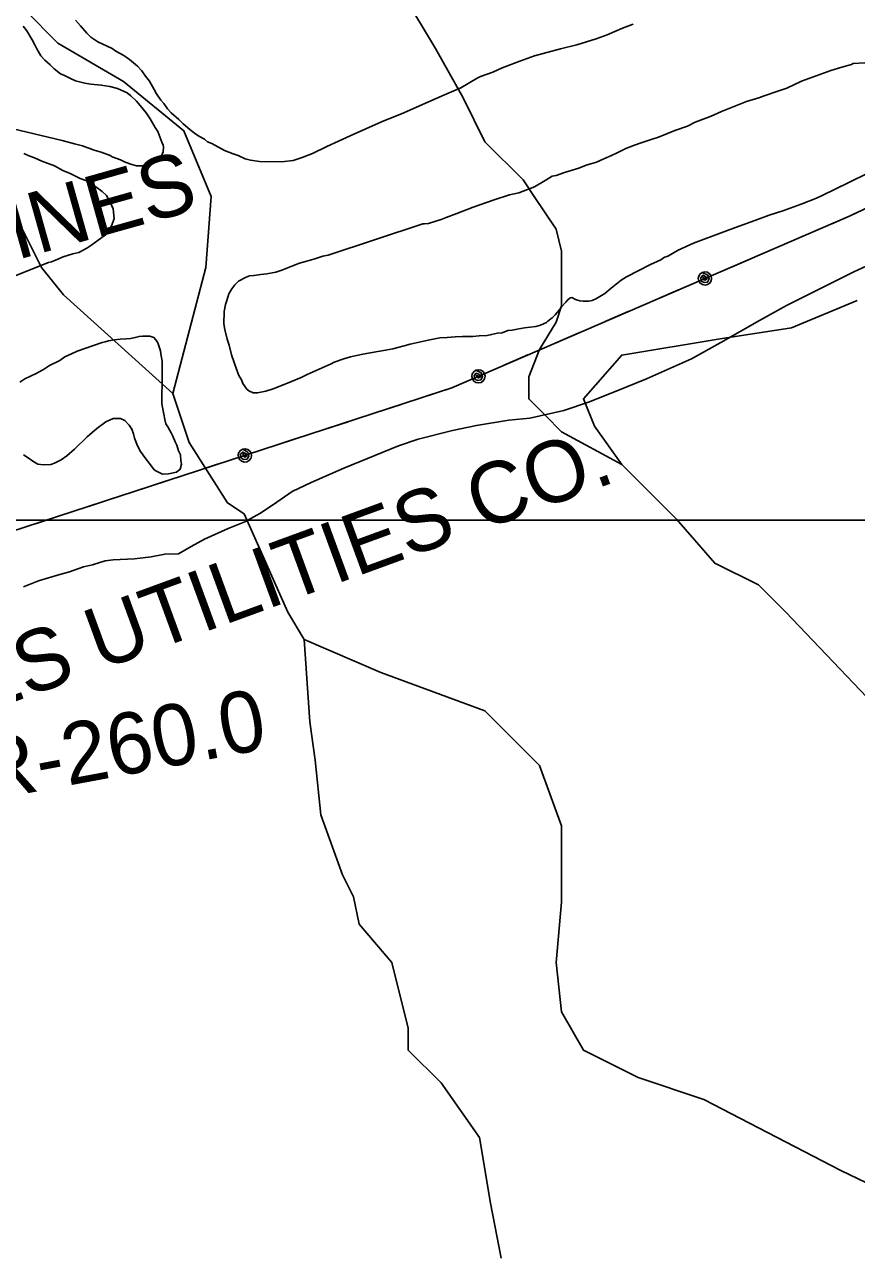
# Model space of a CAD drawing. Extents: x 3250478 to 3288318, y 788638 to 816472.
# Drawn here: x 3278044 to 3279170, y 805149 to 806808 of the extents above; entities that cross this region are included whole.
import ezdxf

# ---------------------------------------------------------------- set-up
doc = ezdxf.new("R2010")
doc.units = 0
for name, color, linetype in [('V-GRID-MAJR', 7, 'Continuous'), ('V-RIVR-RANG-IDEN', 7, 'Continuous'), ('V-SITE-VEGE', 7, 'Continuous'), ('V-TOPO-SHOR', 7, 'Continuous'), ('V-UTIL-IDEN', 7, 'Continuous'), ('V-UTIL-LINE', 7, 'Continuous')]:
    doc.layers.add(name, color=color, linetype=linetype)

msp = doc.modelspace()

# ---------------------------------------------------------------- linework, layer by layer
at = {"layer": 'V-GRID-MAJR'}
msp.add_spline([(3254645.228, 806146.921), (3259882.848, 806143.493), (3265120.469, 806140.826), (3270358.09, 806138.922), (3275595.711, 806137.779), (3280833.333, 806137.398), (3286070.954, 806137.779), (3286070.955, 806137.779)], degree=3, dxfattribs=at)
at = {"layer": 'V-SITE-VEGE'}
for points in [[(3278769.614, 806775.424), (3278734.71, 806766.208), (3278714.895, 806759.036), (3278690.987, 806749.6240000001), (3278678.148, 806744.063), (3278661.248, 806737.997), (3278657.156, 806735.757), (3278634.923, 806722.84), (3278612.751, 806713.392), (3278578.898, 806698.366), (3278557.8850000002, 806688.904), (3278527.561, 806676.709), (3278484.952, 806657.787), (3278453.427, 806643.3), (3278434.149, 806633.8030000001), (3278420.1550000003, 806628.263), (3278407.927, 806624.429), (3278392.258, 806622.3960000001), (3278362.16, 806622.934), (3278350.036, 806624.89), (3278343.122, 806626.752), (3278333.355, 806630.979), (3278326.449, 806633.42), (3278314.948, 806637.68), (3278297.749, 806647.25), (3278292.002, 806649.671), (3278288.012, 806653.216), (3278279.982, 806657.414), (3278274.2660000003, 806661.568), (3278267.983, 806666.313), (3278258.857, 806674.003), (3278253.174, 806679.895), (3278242.909, 806688.765), (3278237.795, 806694.067), (3278232.72, 806701.686), (3278228.741, 806705.813), (3278223.109, 806714.5970000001), (3278219.742, 806720.448), (3278213.572, 806731.558), (3278207.907, 806738.607), (3278202.824, 806745.6460000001), (3278197.149, 806752.118), (3278186.307, 806760.996), (3278178.876, 806766.341), (3278167.983, 806772.328), (3278162.8370000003, 806775.893), (3278143.313, 806784.929), (3278134.167, 806791.462), (3278128.471, 806796.775), (3278119.966, 806806.7710000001), (3278113.154, 806814.42)], [(3278868.0670000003, 806808.9770000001), (3278853.494, 806803.447), (3278833.0670000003, 806794.551), (3278817.916, 806789.033), (3278791.714, 806780.819), (3278769.614, 806775.424)], [(3278042.373, 806806.427), (3278047.469, 806799.965), (3278053.08, 806790.022), (3278054.776, 806787.675), (3278058.6920000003, 806780.079), (3278060.924, 806775.408), (3278066.546, 806766.042), (3278071.653, 806760.16), (3278079.061, 806753.658), (3278084.1750000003, 806748.356), (3278092.7460000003, 806741.833), (3278098.492, 806739.414), (3278106.523, 806735.218), (3278113.416, 806732.197), (3278126.097, 806729.076), (3278134.181, 806727.7710000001), (3278148.054, 806726.3640000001), (3278159.597, 806724.421), (3278169.974, 806721.9180000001), (3278183.179, 806715.893), (3278188.318, 806711.748), (3278195.717, 806704.666), (3278200.825, 806698.784), (3278208.751, 806688.8), (3278214.393, 806680.5920000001), (3278221.131, 806668.8910000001), (3278224.5100000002, 806663.62), (3278230.04, 806649.044), (3278231.703, 806644.963), (3278232.239, 806642.636), (3278232.124, 806636.2710000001), (3278229.7060000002, 806630.524), (3278226.161, 806626.535), (3278222.036, 806622.555), (3278219.111, 806620.872), (3278210.366, 806617.554), (3278205.724, 806617.059), (3278195.883, 806617.235), (3278189.551, 806619.084), (3278180.341, 806622.1460000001), (3278174.025, 806625.154), (3278163.103, 806629.404), (3278160.24, 806631.192), (3278148.156, 806635.462), (3278138.369, 806638.532), (3278122.835, 806644.025), (3278111.8880000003, 806647.113), (3278095.177, 806651.4670000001), (3278028.873, 806667.13)], [(3278455.42, 806496.2000000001), (3278583.557, 806538.481), (3278585.8710000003, 806538.4400000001), (3278591.092, 806538.925), (3278600.994, 806542.221), (3278607.982, 806544.412), (3278614.98, 806547.181), (3278629.553, 806552.71), (3278651.704, 806560.997), (3278669.772, 806567.6240000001), (3278681.421, 806571.466), (3278700.645, 806578.067), (3278713.431, 806580.733), (3278734.413, 806588.462), (3278749.0500000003, 806597.463), (3278758.415, 806603.085), (3278763.646, 806604.15), (3278775.295, 806607.992), (3278794.509, 806614.017), (3278804.4220000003, 806617.892), (3278818.395, 806622.275), (3278828.318, 806626.725), (3278838.822, 806631.171), (3278846.4080000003, 806634.512), (3278854.594, 806638.995), (3278858.098, 806640.6680000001), (3278869.757, 806645.0920000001), (3278879.079, 806648.397), (3278893.645, 806653.3470000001), (3278902.378, 806656.085), (3278914.627, 806661.076), (3278924.539, 806664.951), (3278941.4390000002, 806671.017), (3278951.951, 806676.039), (3278973.523, 806684.337), (3278987.5270000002, 806690.4550000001), (3279021.358, 806704.322), (3279038.238, 806709.231), (3279045.236, 806712), (3279063.87, 806718.033), (3279076.109, 806722.447), (3279095.967, 806731.933), (3279135.596, 806746.275), (3279150.7260000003, 806750.635), (3279163.534, 806754.459), (3279165.869, 806755.5750000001), (3279181.518, 806756.452)], [(3278043.33, 806633.8690000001), (3278051.37, 806630.25), (3278057.694, 806627.821), (3278067.463, 806623.594), (3278084.711, 806616.9130000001), (3278096.186, 806610.919), (3278105.953, 806606.6900000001), (3278119.73, 806600.074), (3278127.201, 806597.045), (3278135.221, 806592.27), (3278140.947, 806588.692), (3278149.5160000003, 806582.169), (3278155.2120000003, 806576.856), (3278160.821, 806566.911), (3278164.149, 806558.748), (3278165.657, 806545.983), (3278162.597, 806536.773), (3278157.2, 806526.449), (3278153.676, 806523.616), (3278141.9450000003, 806515.142), (3278135.483, 806510.046), (3278128.455, 806505.541), (3278117.932, 806499.9400000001), (3278109.787, 806497.7710000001), (3278096.401, 806493.957), (3278089.393, 806490.609), (3278080.65, 806487.291), (3278076.577, 806486.208), (3278021.174, 806464.042)], [(3279185.784, 806606.995), (3279160.088, 806594.719), (3279123.869, 806576.84)], [(3279123.869, 806576.84), (3279116.2830000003, 806573.502), (3279095.289, 806565.1950000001), (3279070.813, 806556.37), (3279052.176, 806550.335), (3279032.9420000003, 806543.154), (3279006.719, 806533.781), (3278990.9760000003, 806527.694), (3278949.59, 806512.226), (3278929.1550000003, 806502.7490000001), (3278915.708, 806495.465), (3278912.781, 806493.779), (3278910.457, 806493.243), (3278905.765, 806489.853), (3278900.5160000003, 806487.631), (3278891.759, 806483.736), (3278859.036, 806466.952), (3278852.005, 806462.447), (3278838.494, 806451.689), (3278829.678, 806444.3200000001), (3278818.555, 806437.572), (3278812.714, 806434.78), (3278808.063, 806433.707), (3278800.539, 806433.8420000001), (3278795.918, 806434.502), (3278790.161, 806436.343), (3278784.994, 806438.7540000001), (3278782.67, 806438.215), (3278779.143, 806435.385), (3278776.778, 806432.532), (3278770.873, 806426.269), (3278767.898, 806421.6900000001), (3278762.575, 806415.417), (3278758.448, 806411.437), (3278752.579, 806406.911), (3278750.811, 806405.2050000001), (3278742.636, 806401.3), (3278736.238, 806399.6780000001), (3278721.146, 806397.632), (3278711.275, 806396.071), (3278704.2970000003, 806394.459), (3278698.499, 806393.986), (3278690.924, 806391.228), (3278684.546, 806390.763), (3278676.401, 806388.5920000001), (3278670.591, 806387.535), (3278659.583, 806387.156), (3278650.881, 806386.155), (3278636.9790000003, 806385.8250000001), (3278627.13, 806385.424), (3278616.112, 806384.463), (3278606.261, 806384.062), (3278590.572, 806380.8690000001), (3278566.157, 806375.517), (3278558.012, 806373.3470000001), (3278542.89, 806369.566), (3278533.008, 806367.4280000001), (3278515.004, 806364.278), (3278502.2290000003, 806362.187), (3278485.372, 806358.439), (3278476.6350000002, 806355.701), (3278463.241, 806351.308), (3278459.147, 806349.0700000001), (3278427.043, 806334.588), (3278418.867, 806330.683), (3278405.451, 806325.135), (3278395.538, 806321.26), (3278380.955, 806315.153), (3278371.048, 806311.855), (3278359.434, 806309.748), (3278353.647, 806309.8520000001), (3278347.9, 806312.2710000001), (3278345.045, 806314.639), (3278339.972, 806322.255), (3278337.75, 806327.506), (3278334.381, 806333.357), (3278331.612, 806340.355), (3278324.463, 806361.327), (3278321.217, 806374.123), (3278318.468, 806382.28), (3278315.234, 806395.653), (3278314.214, 806403.198), (3278314.5130000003, 806419.984), (3278316.416, 806429.214), (3278318.257, 806434.971), (3278320.727, 806443.611), (3278324.9050000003, 806450.484), (3278329.06, 806456.2000000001), (3278333.773, 806460.747), (3278344.295, 806466.348), (3278348.957, 806468.001), (3278354.757, 806468.476), (3278364.048, 806470.047), (3278372.173, 806471.059), (3278384.369, 806473.156), (3278392.524, 806475.904), (3278405.9420000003, 806481.454), (3278416.43, 806485.319), (3278435.636, 806490.765), (3278447.865, 806494.596), (3278455.42, 806496.2000000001)], [(3278042.6410000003, 806047.137), (3278063.035, 806055.03), (3278088.83, 806063.011), (3278104.954, 806067.594), (3278124.287, 806074.392), (3278136.129, 806076.741), (3278153.3170000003, 806082.422), (3278164.098, 806083.677), (3278193.237, 806085.232), (3278215.878, 806087.759), (3278234.181, 806091.296), (3278252.539, 806091.595), (3278269.6580000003, 806101.595), (3278287.857, 806111.612), (3278320.023, 806126.175), (3278342.559, 806135.185), (3278362.899, 806146.3150000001), (3278381.063, 806158.493), (3278406.698, 806176.192), (3278432.423, 806188.49), (3278476.396, 806207.567), (3278550.429, 806237.935), (3278577.282, 806247.012), (3278623.542, 806258.564), (3278655.829, 806265.568), (3278699.9960000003, 806272.769), (3278728.037, 806275.387), (3278774.312, 806285.858), (3278807.61, 806297.202), (3278845.1750000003, 806311.853), (3278885.944, 806328.719), (3278947.073, 806355.635), (3278986.6750000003, 806377.881), (3279039.112, 806407.8960000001), (3279075.509, 806427.93), (3279129.0810000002, 806454.724), (3279166.576, 806473.696), (3279225.544, 806500.576)], [(3278037.771, 806324.207), (3278044.8000000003, 806328.712), (3278059.986, 806335.966), (3278069.929, 806341.578), (3278078.125, 806346.643), (3278092.142, 806353.338), (3278098.6010000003, 806358.433), (3278108.526, 806362.887), (3278113.775, 806365.109), (3278115.534, 806366.236), (3278149.322, 806377.789), (3278153.393, 806378.872), (3278158.044, 806379.947), (3278166.181, 806381.539), (3278173.7260000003, 806382.56), (3278181.838, 806382.995), (3278187.6380000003, 806383.47), (3278194.026, 806384.512), (3278199.264, 806386.155), (3278203.9050000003, 806386.65), (3278213.7460000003, 806386.474), (3278219.501, 806384.633), (3278221.7660000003, 806381.698), (3278224.588, 806377.594), (3278228.4420000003, 806366.525), (3278228.948, 806362.461), (3278230.509, 806352.5920000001), (3278230.373, 806345.068), (3278230.754, 806334.06), (3278230.048, 806294.699), (3278232.6920000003, 806280.756), (3278234.304, 806273.781), (3278235.358, 806267.971), (3278238.178, 806263.8690000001), (3278242.663, 806255.681), (3278244.896, 806251.009), (3278248.234, 806243.421), (3278250.466, 806238.75), (3278252.647, 806231.185), (3278255.447, 806225.9230000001), (3278255.879, 806217.809), (3278256.954, 806213.158), (3278255.095, 806206.2440000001), (3278249.811, 806202.285), (3278239.352, 806200.157), (3278231.238, 806199.723), (3278222.0500000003, 806203.942), (3278219.767, 806205.7220000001), (3278213.545, 806213.936), (3278208.45, 806220.398), (3278201.1010000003, 806230.372), (3278197.186, 806237.97), (3278193.321, 806248.462), (3278191.6890000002, 806254.28), (3278189.487, 806260.688), (3278186.108, 806265.96), (3278179.855, 806272.442), (3278174.109, 806274.86), (3278164.268, 806275.036), (3278154.346, 806270.582), (3278142.025, 806261.54), (3278129.083, 806250.192), (3278111.997, 806233.71), (3278101.411, 806224.635), (3278093.782, 806218.983), (3278085.019, 806214.508), (3278079.778, 806212.863), (3278069.927, 806212.462), (3278062.413, 806213.177), (3278055.54, 806217.3520000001), (3278050.393, 806220.9180000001), (3278042.953, 806225.684)]]:
    msp.add_lwpolyline(points, dxfattribs=at)
at = {"layer": 'V-TOPO-SHOR'}
for points in [[(3278556.2672346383, 806849.8863356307), (3278600.7235089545, 806775.7925451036), (3278637.7704042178, 806709.1081336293), (3278667.407920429, 806649.8331012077), (3278719.2735737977, 806597.9674478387), (3278734.092331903, 806575.7393106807), (3278763.7298481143, 806531.2830363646), (3278771.1392271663, 806501.6455201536), (3278771.1392271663, 806464.5986248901), (3278771.1392271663, 806427.5517296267), (3278763.7298481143, 806405.3235924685), (3278741.5017109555, 806368.276697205), (3278726.6829528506, 806331.2298019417), (3278726.6829528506, 806301.5922857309), (3278748.911090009, 806279.3641485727), (3278771.1392271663, 806257.1360114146), (3278852.6423967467, 806212.6797370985)], [(3278170.979523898, 806375.686076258), (3278096.885733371, 806442.3704877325), (3278067.2482171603, 806479.4173829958), (3278030.2013218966, 806553.5111735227), (3278015.3825637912, 806583.1486897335), (3278000.563805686, 806612.7862059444), (3277985.745047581, 806642.4237221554), (3277963.5169104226, 806672.0612383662), (3277896.832498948, 806731.3362707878), (3277852.3762246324, 806790.6113032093), (3277837.557466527, 806827.6581984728)], [(3278245.0733144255, 806309.0016647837), (3278289.5295887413, 806479.4173829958), (3278296.9389677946, 806575.7393106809), (3278259.892072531, 806664.6518593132), (3278178.388902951, 806731.3362707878), (3278089.4763543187, 806783.2019241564), (3278045.0200800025, 806827.6581984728)], [(3279230.5207284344, 805849.6201635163), (3279074.9237683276, 806012.6265026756), (3279037.8768730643, 806049.6733979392), (3278978.6018406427, 806079.31091415), (3278926.7361872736, 806138.5859465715), (3278852.6423967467, 806212.6797370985), (3278815.595501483, 806264.5453904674), (3278800.7767433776, 806301.5922857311), (3278852.6423967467, 806360.8673181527), (3278986.011219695, 806383.0954553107), (3279082.3331473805, 806397.9142134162), (3279171.2456960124, 806434.9611086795)], [(3278170.979523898, 806375.686076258), (3278245.0733144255, 806309.0016647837), (3278267.301451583, 806242.3172533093), (3278319.167104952, 806160.8140837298), (3278341.3952421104, 806145.9953256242), (3278400.670274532, 806012.6265026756), (3278422.89841169, 805975.5796074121), (3278526.6297184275, 805931.123333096), (3278667.4079204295, 805879.257679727), (3278741.501710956, 805805.1638892), (3278771.1392271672, 805723.6607196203), (3278771.1392271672, 805619.9294128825), (3278763.7298481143, 805538.4262433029), (3278771.1392271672, 805471.7418318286), (3278800.7767433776, 805419.8761784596), (3278874.870533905, 805382.829283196), (3278963.7830825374, 805353.1917669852), (3279149.0175588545, 805256.8698393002), (3279319.433277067, 805175.3666697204)], [(3278422.89841169, 805975.5796074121), (3278430.3077907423, 805864.4389216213), (3278437.717169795, 805812.5732682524), (3278445.126548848, 805738.4794777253), (3278474.764065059, 805656.9763081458), (3278489.582823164, 805627.3387919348), (3278496.992202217, 805590.2918966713), (3278541.448476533, 805538.4262433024), (3278563.6766136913, 805449.5136946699), (3278563.6766136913, 805419.8761784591), (3278608.1328880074, 805375.4199041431), (3278659.998541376, 805301.326113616), (3278674.8172994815, 805212.4135649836), (3278689.636057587, 805138.3197744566)]]:
    msp.add_lwpolyline(points, dxfattribs=at)
at = {"layer": 'V-UTIL-LINE'}
for points in [[(3276932.6712168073, 805764.8199813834), (3278622.7502168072, 806316.5859813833), (3279161.6312168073, 806549.4409813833), (3279751.2092168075, 806828.3019813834), (3280478.6162168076, 807110.2379813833), (3280832.9652168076, 807248.7499813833), (3281134.7892168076, 807379.3689813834), (3281256.4402168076, 807484.9399813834), (3282095.5822168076, 807805.3429813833), (3282972.8392168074, 808147.6369813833), (3283798.0292168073, 808465.2349813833), (3284614.926216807, 808781.6879813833), (3285398.9822168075, 809076.9739813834), (3286070.1242168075, 809288.5729813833)], [(3279136.926216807, 806538.7649813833), (3279161.6312168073, 806549.4409813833), (3279168.0372168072, 806552.4709813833)], [(3279068.997216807, 806509.4129813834), (3279100.2082168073, 806522.8989813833)], [(3279001.0672168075, 806480.0599813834), (3279032.2782168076, 806493.5459813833)], [(3278965.267216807, 806464.5909813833), (3278962.8262168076, 806466.1129813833), (3278962.9502168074, 806463.7899813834), (3278965.3162168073, 806462.3959813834), (3278967.8592168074, 806463.8469813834), (3278966.6602168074, 806467.0269813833), (3278962.3462168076, 806468.8609813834), (3278959.4902168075, 806465.6899813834), (3278960.1622168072, 806460.8739813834), (3278964.3282168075, 806458.9759813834), (3278968.7192168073, 806459.8159813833), (3278970.9152168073, 806464.1109813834), (3278969.0312168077, 806469.2849813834), (3278961.6972168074, 806472.8519813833), (3278958.8082168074, 806470.8569813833), (3278956.9012168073, 806467.9079813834), (3278956.2682168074, 806464.4539813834), (3278957.0062168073, 806461.0209813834), (3278959.0002168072, 806458.1309813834), (3278961.9502168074, 806456.2239813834), (3278965.4042168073, 806455.5919813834), (3278968.8372168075, 806456.3289813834), (3278971.7272168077, 806458.3239813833), (3278973.6342168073, 806461.2729813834), (3278974.2662168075, 806464.7269813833), (3278973.5292168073, 806468.1609813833), (3278971.534216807, 806471.0499813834), (3278968.585216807, 806472.9569813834), (3278965.1302168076, 806473.5899813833), (3278961.6972168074, 806472.8519813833)], [(3278898.2552168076, 806435.6329813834), (3278929.4662168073, 806449.1199813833)], [(3278830.3252168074, 806406.2799813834), (3278861.5362168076, 806419.7669813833)], [(3278762.3962168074, 806376.9269813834), (3278793.6072168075, 806390.4139813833)], [(3278694.4662168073, 806347.5749813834), (3278725.6772168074, 806361.0609813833)], [(3278658.6682168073, 806332.1059813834), (3278656.2272168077, 806333.6289813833), (3278656.3502168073, 806331.3049813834), (3278658.7162168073, 806329.9119813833), (3278661.2592168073, 806331.3629813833), (3278660.0612168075, 806334.5429813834), (3278655.7462168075, 806336.3769813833), (3278652.8912168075, 806333.2059813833), (3278653.5622168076, 806328.3889813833), (3278657.7292168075, 806326.4909813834), (3278662.1202168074, 806327.3319813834), (3278664.3152168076, 806331.6269813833), (3278662.4322168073, 806336.7999813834), (3278655.0982168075, 806340.3679813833), (3278652.2082168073, 806338.3729813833), (3278650.301216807, 806335.4239813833), (3278649.6692168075, 806331.9699813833), (3278650.4062168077, 806328.5359813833), (3278652.4012168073, 806325.6469813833), (3278655.3502168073, 806323.7399813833), (3278658.8042168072, 806323.1069813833), (3278662.2382168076, 806323.8449813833), (3278665.1272168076, 806325.8399813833), (3278667.034216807, 806328.7889813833), (3278667.6672168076, 806332.2429813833), (3278666.9292168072, 806335.6759813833), (3278664.9342168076, 806338.5659813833), (3278661.9852168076, 806340.4729813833), (3278658.5312168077, 806341.1049813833), (3278655.0982168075, 806340.3679813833)], [(3278590.5482168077, 806306.0729813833), (3278622.7502168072, 806316.5859813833), (3278622.8652168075, 806316.6359813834)], [(3278520.2022168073, 806283.1069813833), (3278552.5232168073, 806293.6589813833)], [(3278449.8572168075, 806260.1409813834), (3278482.1782168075, 806270.6929813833)], [(3278379.5112168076, 806237.1749813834), (3278411.8322168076, 806247.7269813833)], [(3278342.4392168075, 806225.0719813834), (3278340.1482168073, 806226.8129813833), (3278340.0572168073, 806224.4879813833), (3278342.2852168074, 806222.8819813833), (3278344.9512168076, 806224.0929813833), (3278344.0502168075, 806227.3689813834), (3278339.9232168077, 806229.5929813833), (3278336.7882168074, 806226.6989813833), (3278337.0132168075, 806221.8409813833), (3278340.9862168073, 806219.5669813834), (3278345.4362168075, 806219.9999813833), (3278348.0182168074, 806224.0739813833), (3278346.6192168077, 806229.3989813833), (3278339.6462168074, 806233.6269813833), (3278336.5842168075, 806231.9069813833), (3278334.4142168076, 806229.1469813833), (3278333.4662168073, 806225.7649813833), (3278333.8832168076, 806222.2789813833), (3278335.6032168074, 806219.2169813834), (3278338.3642168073, 806217.0469813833), (3278341.7452168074, 806216.0989813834), (3278345.2322168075, 806216.5159813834), (3278348.2932168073, 806218.2359813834), (3278350.4642168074, 806220.9969813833), (3278351.4122168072, 806224.3779813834), (3278350.9942168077, 806227.8649813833), (3278349.2742168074, 806230.9259813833), (3278346.514216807, 806233.0969813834), (3278343.1322168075, 806234.0449813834), (3278339.6462168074, 806233.6269813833)], [(3278273.0412168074, 806202.4159813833), (3278305.3622168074, 806212.9679813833)], [(3278202.6952168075, 806179.4499813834), (3278235.0162168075, 806190.0019813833)], [(3278132.3502168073, 806156.4839813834), (3278164.6712168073, 806167.0359813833)], [(3278062.0042168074, 806133.5179813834), (3278094.3252168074, 806144.0699813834)]]:
    msp.add_lwpolyline(points, dxfattribs=at)

# ---------------------------------------------------------------- texts
at = {"layer": 'V-RIVR-RANG-IDEN'}
msp.add_text('R-260.0', height=82.999998, rotation=10.576710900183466, dxfattribs=at).set_placement((3277987.6116253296, 805756.2488689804))
at = {"layer": 'V-UTIL-IDEN'}
for s, height, rotation, p in [('2-24"   1-18" GAS PIPELINES', 82.99983200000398, 15.70253410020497, (3276852.4280397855, 806157.3799276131)), ('GULF STATES UTILITIES CO.', 82.99983200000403, 20.108009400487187, (3277404.546051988, 805662.1292423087))]:
    msp.add_text(s, height=height, rotation=rotation, dxfattribs=at).set_placement(p)

doc.saveas('drawing.dxf')
